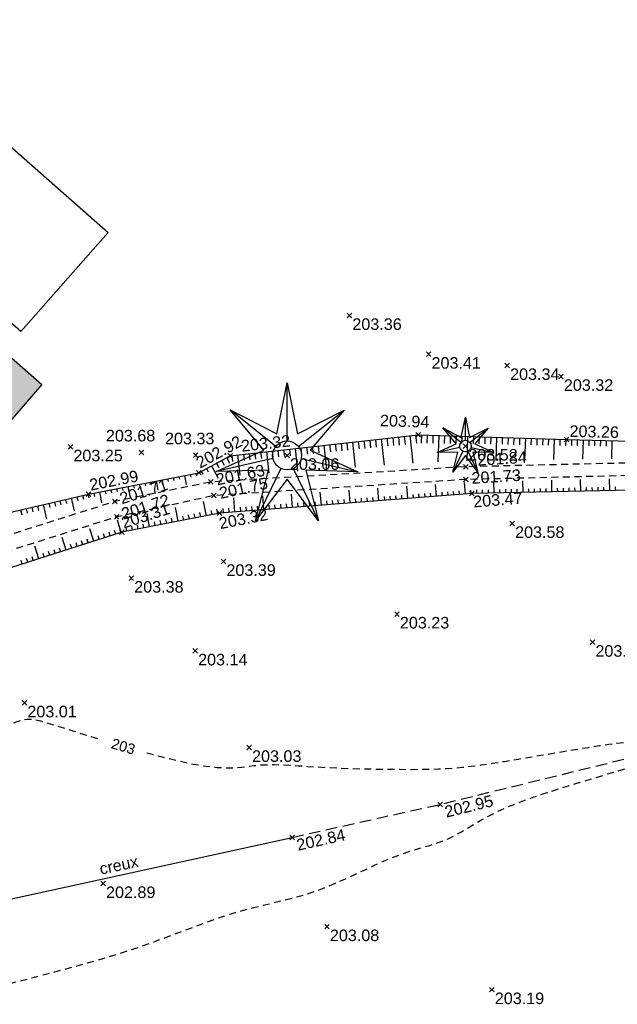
# Model space of a CAD drawing. Extents: x 1616800 to 1632437, y 2248456 to 2251974.
# Tile 261 of 399: x 1618121 to 1618172, y 2251471 to 2251556. Entities that reach past the tile are written whole.
import ezdxf
from ezdxf.enums import TextEntityAlignment as Align

# ---------------------------------------------------------------- set-up
doc = ezdxf.new("R2010")
doc.units = 0
doc.header["$LTSCALE"] = 2
doc.header["$PDMODE"] = 3
doc.header["$PDSIZE"] = 0.2
for name, pattern in [('CONTINU', [0]), ('DISCONTINUOUS', [0.75, 0.5, -0.25]), ('FOSSE', [0.5, 0.3, -0.2])]:
    doc.linetypes.add(name, pattern=pattern)
doc.layers.get('0').update_dxf_attribs({"linetype": 'CONTINUOUS'})
for name, color, linetype in [('03-PAP-EU TEXTE POUR 2000°', 1, 'CONTINUOUS'), ('X-PTS TOPO-TEXTE TOPOALT', 8, 'CONTINUOUS'), ('X-PTS TOPO-TOPOPOINT', 8, 'CONTINUOUS'), ('Y-FDP TOPO-CN_1_00', 8, 'FOSSE'), ('Y-FDP TOPO-CN_Cotation', 8, 'CONTINUOUS'), ('Y-FDP TOPO-CN_Cotation Cache des textes', 8, 'CONTINUOUS'), ('Y-FDP TOPO-TOP_AXE_FOSSE', 8, 'CONTINUOUS'), ('Y-FDP TOPO-TOP_BARBULE', 8, 'CONTINUOUS'), ('Y-FDP TOPO-TOP_TALUS', 8, 'CONTINUOUS'), ('Y-FDP TOPO-TOP_TALUS_PIED', 8, 'CONTINUOUS'), ('Y-FDP TOPO-TOP_TEXTE', 8, 'CONTINUOUS'), ('Y-FDP TOPO-TOP_VEGETATION_symb', 8, 'CONTINUOUS'), ('Y-RESEAU EXISTANT FDP-TOP_VANNE_RESEAU', 36, 'CONTINUOUS')]:
    doc.layers.add(name, color=color, linetype=linetype)
doc.styles.add('Arial 1.5', font='arial.ttf', dxfattribs={"width": 0.99, "height": 0.75})
doc.styles.get("Standard").update_dxf_attribs({"font": 'arial.ttf'})

# ---------------------------------------------------------------- blocks, each defined once
blk = doc.blocks.new('TCPOINT')
at = {"color": 0}
blk.add_point((0, 0), dxfattribs=at)
at = {"layer": 'X-PTS TOPO-TEXTE TOPOALT'}
blk.add_attdef('ALT', text='', height=0.75, dxfattribs=at).set_placement((0.25, -0.25), align=Align.TOP_LEFT)
blk = doc.blocks.new('TCPOINT_2')
at = {"color": 0}
blk.add_point((0, 0), dxfattribs=at)
at = {"layer": 'X-PTS TOPO-TEXTE TOPOALT'}
blk.add_attdef('ALT', (0.25, 0.25), '', height=0.75, dxfattribs=at)
blk = doc.blocks.new('resineux compose')
at = {"layer": 'Y-FDP TOPO-TOP_VEGETATION_symb'}
for points in [[(-1.966, 1.574), (-0.356, 0.744), (0.005, 2.519)], [(0.001, 0.5), (0.005, 2.519)], [(0.005, 2.519), (0.359, 0.742), (1.972, 1.566)], [(-2.456, -0.556), (-0.804, 0.185), (-1.966, 1.574)], [(-0.39, 0.313), (-1.966, 1.574)], [(0.392, 0.311), (1.972, 1.566)], [(1.972, 1.566), (0.804, 0.182), (2.454, -0.565)], [(-0.488, -0.11), (-2.456, -0.556)], [(0.487, -0.112), (2.454, -0.565)], [(-1.097, -2.267), (-0.646, -0.513), (-2.456, -0.556)], [(-0.218, -0.45), (-1.097, -2.267)], [(0.216, -0.451), (1.088, -2.271)], [(2.454, -0.565), (0.644, -0.515), (1.088, -2.271)], [(1.088, -2.271), (-0.002, -0.825), (-1.097, -2.267)]]:
    blk.add_lwpolyline(points, dxfattribs=at)
at = {"layer": 'Y-FDP TOPO-TOP_VEGETATION_symb', "ltscale": 2}
blk.add_circle((0, 0), 0.5, dxfattribs=at)
blk = doc.blocks.new('TCPOINT_C')
at = {"color": 0}
blk.add_point((0, 0), dxfattribs=at)
at = {"layer": 'X-PTS TOPO-TEXTE TOPOALT'}
blk.add_attdef('ALT', text='', height=0.75, dxfattribs=at).set_placement((0.5, 0.09), align=Align.MIDDLE_LEFT)
blk = doc.blocks.new('zt_cache')
blk.add_wipeout([(0, 0), (1, 0), (1, 1), (0, 1)])

msp = doc.modelspace()

# ---------------------------------------------------------------- linework, layer by layer
at = {"layer": 'Y-FDP TOPO-CN_1_00', "linetype": 'FOSSE', "flags": 128}
msp.add_lwpolyline([(1618100.3347, 2251473.6478), (1618102.8458, 2251473.3404), (1618104.8273, 2251473.0873), (1618106.3532, 2251472.8809), (1618107.4978, 2251472.7131), (1618108.335, 2251472.5762), (1618108.9391, 2251472.4623), (1618109.384, 2251472.3637), (1618109.7439, 2251472.2723), (1618110.0805, 2251472.1818), (1618110.4066, 2251472.0906), (1618110.7226, 2251471.9986), (1618111.0288, 2251471.9055), (1618111.3256, 2251471.8112), (1618111.6135, 2251471.7155), (1618111.8928, 2251471.6182), (1618112.164, 2251471.5192), (1618112.4275, 2251471.4189), (1618112.6844, 2251471.3206), (1618112.9356, 2251471.2284), (1618113.1824, 2251471.1464), (1618113.4257, 2251471.0784), (1618113.6667, 2251471.0287), (1618113.9065, 2251471.0011), (1618114.1461, 2251470.9997), (1618114.3905, 2251471.0279), (1618114.6603, 2251471.0874), (1618114.98, 2251471.1788), (1618115.3742, 2251471.3032), (1618115.8672, 2251471.4614), (1618116.4835, 2251471.6543), (1618117.2477, 2251471.8829), (1618118.1842, 2251472.148), (1618119.3075, 2251472.4498), (1618120.5911, 2251472.7851), (1618121.999, 2251473.1501), (1618123.4946, 2251473.5408), (1618125.0416, 2251473.9535), (1618126.6037, 2251474.3841), (1618128.1446, 2251474.8289), (1618129.6279, 2251475.2838), (1618131.0249, 2251475.7447), (1618132.3369, 2251476.2055), (1618133.5731, 2251476.6599), (1618134.7425, 2251477.1014), (1618135.8541, 2251477.5237), (1618136.9169, 2251477.9204), (1618137.9401, 2251478.2851), (1618138.9326, 2251478.6114), (1618139.9024, 2251478.8958), (1618140.8531, 2251479.1469), (1618141.7871, 2251479.3758), (1618142.7069, 2251479.5939), (1618143.6149, 2251479.8125), (1618144.5136, 2251480.0429), (1618145.4055, 2251480.2965), (1618146.2931, 2251480.5846), (1618147.1776, 2251480.9147), (1618148.0559, 2251481.2785), (1618148.9237, 2251481.6642), (1618149.7766, 2251482.0597), (1618150.6104, 2251482.453), (1618151.4207, 2251482.8322), (1618152.2033, 2251483.1852), (1618152.9537, 2251483.5001), (1618153.6689, 2251483.7687), (1618154.3502, 2251483.9981), (1618155.0001, 2251484.1992), (1618155.6211, 2251484.3829), (1618156.2157, 2251484.5603), (1618156.7865, 2251484.7422), (1618157.336, 2251484.9395), (1618157.8667, 2251485.1633), (1618158.3836, 2251485.4218), (1618158.9019, 2251485.7134), (1618159.4393, 2251486.0338), (1618160.0137, 2251486.3787), (1618160.6426, 2251486.7438), (1618161.3438, 2251487.1249), (1618162.1351, 2251487.5176), (1618163.0341, 2251487.9178), (1618164.0521, 2251488.3216), (1618165.1744, 2251488.7274), (1618166.3798, 2251489.1341), (1618167.6472, 2251489.5405), (1618168.9553, 2251489.9455), (1618170.283, 2251490.3479), (1618171.609, 2251490.7466), (1618172.9123, 2251491.1405), (1618174.1706, 2251491.5275), (1618175.3578, 2251491.9021), (1618176.4469, 2251492.2582), (1618177.4109, 2251492.5894), (1618178.2226, 2251492.8893), (1618178.8549, 2251493.1517), (1618179.281, 2251493.3702), (1618179.4735, 2251493.5385), (1618179.4175, 2251493.6528), (1618179.1454, 2251493.7193), (1618178.7016, 2251493.7464), (1618178.1304, 2251493.7428), (1618177.4764, 2251493.717), (1618176.7838, 2251493.6777), (1618176.097, 2251493.6334), (1618175.4605, 2251493.5927), (1618174.9057, 2251493.5617), (1618174.4126, 2251493.5368), (1618173.948, 2251493.5118), (1618173.4789, 2251493.4805), (1618172.9724, 2251493.4368), (1618172.3952, 2251493.3745), (1618171.7145, 2251493.2876), (1618170.8972, 2251493.1698), (1618169.9222, 2251493.0175), (1618168.8161, 2251492.8367), (1618167.6177, 2251492.6361), (1618166.3657, 2251492.4242), (1618165.0986, 2251492.2095), (1618163.8552, 2251492.0007), (1618162.6741, 2251491.8064), (1618161.5941, 2251491.635), (1618160.6423, 2251491.4932), (1618159.801, 2251491.3797), (1618159.0411, 2251491.2914), (1618158.3333, 2251491.2251), (1618157.6485, 2251491.1776), (1618156.9575, 2251491.1456), (1618156.2312, 2251491.1261), (1618155.4403, 2251491.1158), (1618154.5639, 2251491.112), (1618153.6135, 2251491.1145), (1618152.6086, 2251491.1233), (1618151.5689, 2251491.1388), (1618150.5141, 2251491.161), (1618149.4636, 2251491.1901), (1618148.4372, 2251491.2265), (1618147.4545, 2251491.2701), (1618146.5313, 2251491.3204), (1618145.6679, 2251491.3736), (1618144.8611, 2251491.425), (1618144.1074, 2251491.4698), (1618143.4034, 2251491.5034), (1618142.7458, 2251491.5211), (1618142.1311, 2251491.5182), (1618141.556, 2251491.4901), (1618141.0126, 2251491.4355), (1618140.4758, 2251491.3671), (1618139.9157, 2251491.3012), (1618139.3029, 2251491.2539), (1618138.6075, 2251491.2415), (1618137.7999, 2251491.2801), (1618136.8505, 2251491.3859), (1618135.7295, 2251491.5752), (1618134.4214, 2251491.8577), (1618132.9673, 2251492.2181), (1618131.422, 2251492.6346), (1618129.8408, 2251493.0854), (1618128.2786, 2251493.5488), (1618126.7907, 2251494.0031), (1618125.4319, 2251494.4263), (1618124.2575, 2251494.7969), (1618123.3046, 2251495.0954), (1618122.5392, 2251495.3114), (1618121.9096, 2251495.4371), (1618121.3639, 2251495.4645), (1618120.8501, 2251495.3856), (1618120.3166, 2251495.1926), (1618119.7115, 2251494.8774), (1618118.9829, 2251494.4322), (1618118.0943, 2251493.8524), (1618117.0696, 2251493.1472), (1618115.9484, 2251492.3294), (1618114.7699, 2251491.4115), (1618113.5735, 2251490.4063), (1618112.3985, 2251489.3263), (1618111.2843, 2251488.1844), (1618110.2702, 2251486.993), (1618109.3787, 2251485.7653), (1618108.5655, 2251484.515), (1618107.7693, 2251483.2566), (1618106.929, 2251482.0042), (1618105.9831, 2251480.7721), (1618104.8707, 2251479.5745), (1618103.5304, 2251478.4257), (1618101.901, 2251477.3399)], dxfattribs=at)
at = {"layer": 'Y-FDP TOPO-TOP_AXE_FOSSE', "linetype": 'FOSSE', "elevation": 201.34, "flags": 128}
for points in [[(1618355.2226, 2251509.778), (1618350.5176, 2251512.426), (1618338.2676, 2251511.522), (1618326.6046, 2251512.662), (1618311.1626, 2251512.362), (1618295.3906, 2251513.163), (1618277.4086, 2251514.194), (1618261.5316, 2251515.05), (1618244.4116, 2251515.657), (1618231.3136, 2251517.128), (1618212.6086, 2251517.505), (1618193.5646, 2251517.545), (1618178.2696, 2251517.781), (1618159.3286, 2251517.343), (1618137.2536, 2251516.031), (1618128.9686, 2251514.335), (1618112.8236, 2251509.235), (1618098.5046, 2251503.697), (1618085.0266, 2251498.014)], [(1618354.8056, 2251508.803), (1618349.8726, 2251510.579), (1618338.0986, 2251510.157), (1618325.6466, 2251510.931), (1618311.1146, 2251511.164), (1618295.0476, 2251511.946), (1618277.4166, 2251513.214), (1618261.4786, 2251513.895), (1618244.5606, 2251514.386), (1618231.6336, 2251515.978), (1618212.6496, 2251515.981), (1618193.5496, 2251516.442), (1618178.1656, 2251516.697), (1618159.3356, 2251516.241), (1618137.5336, 2251514.851), (1618129.1146, 2251513.005), (1618113.3476, 2251508.019), (1618098.9206, 2251502.138), (1618085.8126, 2251496.752)]]:
    msp.add_lwpolyline(points, dxfattribs=at)
at = {"layer": 'Y-FDP TOPO-TOP_BARBULE'}
for p, q in [((1618151.5133, 2251519.7087), (1618151.5886, 2251519.0339)), ((1618152.0103, 2251519.7641), (1618152.2634, 2251517.4943)), ((1618152.5072, 2251519.8195), (1618152.5838, 2251519.1324)), ((1618153.0041, 2251519.8749), (1618153.0814, 2251519.1816)), ((1618153.501, 2251519.9303), (1618153.579, 2251519.2309)), ((1618153.9979, 2251519.9858), (1618154.0766, 2251519.2801)), ((1618154.4949, 2251520.0412), (1618154.7595, 2251517.6685)), ((1618154.9918, 2251520.0966), (1618155.0719, 2251519.3786)), ((1618155.4903, 2251520.1118), (1618155.4665, 2251519.3911)), ((1618155.99, 2251520.0953), (1618155.9666, 2251519.3857)), ((1618156.4897, 2251520.0788), (1618156.4667, 2251519.3804)), ((1618156.9895, 2251520.0624), (1618156.9139, 2251517.7712)), ((1618157.4892, 2251520.0459), (1618157.4669, 2251519.3696)), ((1618157.9889, 2251520.0294), (1618157.967, 2251519.3643)), ((1618158.4886, 2251520.0129), (1618158.4671, 2251519.3589)), ((1618158.9884, 2251519.9965), (1618158.9672, 2251519.3535)), ((1618159.4881, 2251519.98), (1618159.4186, 2251517.8717)), ((1618159.9878, 2251519.9635), (1618159.9672, 2251519.3378)), ((1618160.4876, 2251519.947), (1618160.4672, 2251519.328)), ((1618160.9873, 2251519.9306), (1618160.9671, 2251519.3183)), ((1618161.487, 2251519.9141), (1618161.4671, 2251519.3085)), ((1618161.9867, 2251519.8976), (1618161.9209, 2251517.9016)), ((1618162.4865, 2251519.8811), (1618162.467, 2251519.2891)), ((1618162.9862, 2251519.8647), (1618162.9669, 2251519.2793)), ((1618163.4859, 2251519.8482), (1618163.4669, 2251519.2696)), ((1618163.9857, 2251519.8317), (1618163.9668, 2251519.2598)), ((1618164.4854, 2251519.8152), (1618164.4233, 2251517.9314)), ((1618164.9851, 2251519.7988), (1618164.9667, 2251519.2403)), ((1618165.4848, 2251519.7823), (1618165.4667, 2251519.2306)), ((1618165.9846, 2251519.7658), (1618165.9666, 2251519.2209)), ((1618166.4843, 2251519.7493), (1618166.4666, 2251519.2111)), ((1618166.984, 2251519.7329), (1618166.9256, 2251517.9612)), ((1618167.4838, 2251519.7164), (1618167.4665, 2251519.1916)), ((1618167.9835, 2251519.6999), (1618167.9664, 2251519.1819)), ((1618144.0596, 2251518.8774), (1618144.1245, 2251518.2952)), ((1618144.5565, 2251518.9328), (1618144.7752, 2251516.9716)), ((1618145.0534, 2251518.9882), (1618145.1197, 2251518.3937)), ((1618145.5503, 2251519.0436), (1618145.6173, 2251518.4429)), ((1618146.0472, 2251519.099), (1618146.1149, 2251518.4922)), ((1618146.5442, 2251519.1545), (1618146.6125, 2251518.5414)), ((1618147.0411, 2251519.2099), (1618147.2713, 2251517.1458)), ((1618147.538, 2251519.2653), (1618147.6077, 2251518.6399)), ((1618148.0349, 2251519.3207), (1618148.1054, 2251518.6892)), ((1618148.5318, 2251519.3761), (1618148.603, 2251518.7384)), ((1618149.0288, 2251519.4316), (1618149.1006, 2251518.7877)), ((1618149.5257, 2251519.487), (1618149.7673, 2251517.3201)), ((1618150.0226, 2251519.5424), (1618150.0958, 2251518.8862)), ((1618150.5195, 2251519.5978), (1618150.5934, 2251518.9354)), ((1618151.0164, 2251519.6532), (1618151.091, 2251518.9846)), ((1618168.4833, 2251519.6868), (1618168.4704, 2251519.1748)), ((1618168.9832, 2251519.6742), (1618168.9704, 2251519.168)), ((1618169.483, 2251519.6616), (1618169.4408, 2251517.9936)), ((1618169.9828, 2251519.6489), (1618169.9703, 2251519.1544)), ((1618170.4827, 2251519.6363), (1618170.4703, 2251519.1475)), ((1618170.9825, 2251519.6237), (1618170.9703, 2251519.1407)), ((1618171.4824, 2251519.611), (1618171.4703, 2251519.1339)), ((1618171.9822, 2251519.5984), (1618171.9425, 2251518.0272)), ((1618138.6325, 2251518.1439), (1618138.8902, 2251517.6718)), ((1618139.0904, 2251518.3232), (1618139.1484, 2251517.8027)), ((1618139.5873, 2251518.3786), (1618139.7831, 2251516.6231)), ((1618140.0842, 2251518.434), (1618140.1436, 2251517.9012)), ((1618140.5811, 2251518.4894), (1618140.6412, 2251517.9504)), ((1618141.078, 2251518.5448), (1618141.1388, 2251517.9997)), ((1618141.575, 2251518.6003), (1618141.6365, 2251518.0489)), ((1618142.0719, 2251518.6557), (1618142.2791, 2251516.7974)), ((1618142.5688, 2251518.7111), (1618142.6317, 2251518.1474)), ((1618143.0657, 2251518.7665), (1618143.1293, 2251518.1967)), ((1618143.5626, 2251518.8219), (1618143.6269, 2251518.2459)), ((1618136.877, 2251517.1857), (1618137.0263, 2251516.912)), ((1618137.3159, 2251517.4252), (1618137.904, 2251516.3478)), ((1618137.7547, 2251517.6648), (1618137.9583, 2251517.2919)), ((1618138.1936, 2251517.9043), (1618138.4242, 2251517.4819)), ((1618133.517, 2251516.3084), (1618133.5636, 2251516.0678)), ((1618134.0079, 2251516.4035), (1618134.0543, 2251516.1641)), ((1618134.4988, 2251516.4986), (1618134.5449, 2251516.2605)), ((1618134.9896, 2251516.5937), (1618135.1426, 2251515.8041)), ((1618135.4805, 2251516.6889), (1618135.5262, 2251516.4532)), ((1618135.9714, 2251516.784), (1618136.0168, 2251516.5496)), ((1618136.4381, 2251516.9461), (1618136.5656, 2251516.7125)), ((1618171.7873, 2251515.2887), (1618171.7662, 2251516.2913)), ((1618129.0992, 2251515.4523), (1618129.148, 2251515.2005)), ((1618129.5901, 2251515.5474), (1618129.6386, 2251515.2969)), ((1618130.0809, 2251515.6425), (1618130.242, 2251514.8116)), ((1618130.5718, 2251515.7376), (1618130.6199, 2251515.4896)), ((1618131.0627, 2251515.8327), (1618131.1105, 2251515.586)), ((1618131.5536, 2251515.9279), (1618131.6011, 2251515.6823)), ((1618132.0444, 2251516.023), (1618132.0918, 2251515.7787)), ((1618132.5353, 2251516.1181), (1618132.6923, 2251515.3079)), ((1618133.0262, 2251516.2132), (1618133.073, 2251515.9714)), ((1618151.8146, 2251514.4074), (1618151.7302, 2251515.4853)), ((1618154.307, 2251514.6027), (1618154.2248, 2251515.6516)), ((1618156.7993, 2251514.7979), (1618156.7194, 2251515.8179)), ((1618159.2917, 2251514.9931), (1618159.214, 2251515.9842)), ((1618161.7895, 2251515.0779), (1618161.7689, 2251516.0554)), ((1618164.289, 2251515.1306), (1618164.2682, 2251516.1144)), ((1618164.7889, 2251515.1411), (1618164.7826, 2251515.4366)), ((1618165.2888, 2251515.1516), (1618165.2825, 2251515.4475)), ((1618165.7886, 2251515.1622), (1618165.7824, 2251515.4585)), ((1618166.2885, 2251515.1727), (1618166.2823, 2251515.4694)), ((1618166.7884, 2251515.1833), (1618166.7676, 2251516.1733)), ((1618167.2883, 2251515.1938), (1618167.282, 2251515.4912)), ((1618167.7882, 2251515.2043), (1618167.7819, 2251515.5021)), ((1618168.2881, 2251515.2149), (1618168.2818, 2251515.513)), ((1618168.788, 2251515.2254), (1618168.7817, 2251515.5239)), ((1618169.2879, 2251515.236), (1618169.2669, 2251516.2323)), ((1618169.7878, 2251515.2465), (1618169.7814, 2251515.5458)), ((1618170.2876, 2251515.257), (1618170.2813, 2251515.5567)), ((1618170.7875, 2251515.2676), (1618170.7812, 2251515.5676)), ((1618171.2874, 2251515.2781), (1618171.2811, 2251515.5785)), ((1618172.2872, 2251515.2992), (1618172.2809, 2251515.6004)), ((1618125.1844, 2251514.6344), (1618125.4445, 2251513.5208)), ((1618125.6713, 2251514.7481), (1618125.7473, 2251514.423)), ((1618126.1582, 2251514.8618), (1618126.2321, 2251514.5457)), ((1618126.6451, 2251514.9756), (1618126.7169, 2251514.6684)), ((1618127.1357, 2251515.0718), (1618127.1934, 2251514.7742)), ((1618127.6266, 2251515.1669), (1618127.8101, 2251514.2202)), ((1618128.1175, 2251515.262), (1618128.1699, 2251514.9916)), ((1618128.6083, 2251515.3571), (1618128.6581, 2251515.1002)), ((1618139.3528, 2251513.4313), (1618139.257, 2251514.6537)), ((1618141.8451, 2251513.6265), (1618141.7516, 2251514.8201)), ((1618144.3375, 2251513.8217), (1618144.2463, 2251514.9864)), ((1618146.8299, 2251514.017), (1618146.7409, 2251515.1527)), ((1618149.3222, 2251514.2122), (1618149.2355, 2251515.319)), ((1618149.8207, 2251514.2513), (1618149.7948, 2251514.5816)), ((1618150.3192, 2251514.2903), (1618150.2934, 2251514.6189)), ((1618150.8176, 2251514.3293), (1618150.792, 2251514.6562)), ((1618151.3161, 2251514.3684), (1618151.2906, 2251514.6935)), ((1618152.3131, 2251514.4465), (1618152.2879, 2251514.7681)), ((1618152.8115, 2251514.4855), (1618152.7865, 2251514.8054)), ((1618153.31, 2251514.5246), (1618153.2851, 2251514.8427)), ((1618153.8085, 2251514.5636), (1618153.7837, 2251514.88)), ((1618154.8054, 2251514.6417), (1618154.7809, 2251514.9547)), ((1618155.3039, 2251514.6808), (1618155.2795, 2251514.992)), ((1618155.8024, 2251514.7198), (1618155.7781, 2251515.0293)), ((1618156.3008, 2251514.7589), (1618156.2767, 2251515.0666)), ((1618157.2978, 2251514.837), (1618157.274, 2251515.1412)), ((1618157.7963, 2251514.876), (1618157.7726, 2251515.1785)), ((1618158.2947, 2251514.915), (1618158.2712, 2251515.2158)), ((1618158.7932, 2251514.9541), (1618158.7698, 2251515.2532)), ((1618159.7902, 2251515.0322), (1618159.7673, 2251515.3244)), ((1618160.2899, 2251515.0462), (1618160.2837, 2251515.3384)), ((1618160.7898, 2251515.0568), (1618160.7836, 2251515.3493)), ((1618161.2896, 2251515.0673), (1618161.2835, 2251515.3602)), ((1618162.2894, 2251515.0884), (1618162.2832, 2251515.382)), ((1618162.7893, 2251515.0989), (1618162.7831, 2251515.393)), ((1618163.2892, 2251515.1095), (1618163.283, 2251515.4039)), ((1618163.7891, 2251515.12), (1618163.7829, 2251515.4148)), ((1618121.7762, 2251513.8383), (1618121.8688, 2251513.4415)), ((1618122.2631, 2251513.952), (1618122.3536, 2251513.5642)), ((1618122.7499, 2251514.0657), (1618123.0449, 2251512.8028)), ((1618123.2368, 2251514.1795), (1618123.3232, 2251513.8095)), ((1618123.7237, 2251514.2932), (1618123.808, 2251513.9322)), ((1618124.2106, 2251514.4069), (1618124.2928, 2251514.0549)), ((1618124.6975, 2251514.5207), (1618124.7777, 2251514.1776)), ((1618134.4247, 2251512.6249), (1618134.1934, 2251513.8097)), ((1618136.8784, 2251513.1039), (1618136.6383, 2251514.334)), ((1618138.8543, 2251513.3922), (1618138.8254, 2251513.7607)), ((1618139.8512, 2251513.4703), (1618139.8226, 2251513.8353)), ((1618140.3497, 2251513.5094), (1618140.3213, 2251513.8726)), ((1618140.8482, 2251513.5484), (1618140.8199, 2251513.9099)), ((1618141.3467, 2251513.5875), (1618141.3185, 2251513.9473)), ((1618142.3436, 2251513.6656), (1618142.3157, 2251514.0219)), ((1618142.8421, 2251513.7046), (1618142.8143, 2251514.0592)), ((1618143.3405, 2251513.7436), (1618143.3129, 2251514.0965)), ((1618143.839, 2251513.7827), (1618143.8115, 2251514.1338)), ((1618144.836, 2251513.8608), (1618144.8087, 2251514.2084)), ((1618145.3344, 2251513.8998), (1618145.3073, 2251514.2458)), ((1618145.8329, 2251513.9389), (1618145.806, 2251514.2831)), ((1618146.3314, 2251513.9779), (1618146.3046, 2251514.3204)), ((1618147.3283, 2251514.056), (1618147.3018, 2251514.395)), ((1618147.8268, 2251514.0951), (1618147.8004, 2251514.4323)), ((1618148.3253, 2251514.1341), (1618148.299, 2251514.4696)), ((1618148.8237, 2251514.1732), (1618148.7976, 2251514.5069)), ((1618120.8024, 2251513.6108), (1618120.8992, 2251513.1961)), ((1618121.2893, 2251513.7245), (1618121.384, 2251513.3188)), ((1618131.971, 2251512.146), (1618131.7486, 2251513.2855)), ((1618133.934, 2251512.5291), (1618133.8651, 2251512.8818)), ((1618134.9155, 2251512.7207), (1618134.8455, 2251513.0789)), ((1618135.4062, 2251512.8165), (1618135.3358, 2251513.1774)), ((1618135.8969, 2251512.9123), (1618135.826, 2251513.2759)), ((1618136.3877, 2251513.0081), (1618136.3162, 2251513.3744)), ((1618137.3692, 2251513.1996), (1618137.2966, 2251513.5714)), ((1618137.8599, 2251513.2954), (1618137.787, 2251513.6691)), ((1618138.3558, 2251513.3532), (1618138.3268, 2251513.7234)), ((1618129.5189, 2251511.6611), (1618129.1768, 2251512.7303)), ((1618130.0081, 2251511.7628), (1618129.9435, 2251512.0938)), ((1618130.4988, 2251511.8586), (1618130.4337, 2251512.1923)), ((1618130.9896, 2251511.9544), (1618130.9239, 2251512.2908)), ((1618131.4803, 2251512.0502), (1618131.4141, 2251512.3893)), ((1618132.4618, 2251512.2417), (1618132.3945, 2251512.5863)), ((1618132.9525, 2251512.3375), (1618132.8847, 2251512.6848)), ((1618133.4432, 2251512.4333), (1618133.3749, 2251512.7833)), ((1618124.7566, 2251510.1377), (1618124.4105, 2251511.2196)), ((1618127.1377, 2251510.8994), (1618126.7937, 2251511.975)), ((1618127.6139, 2251511.0517), (1618127.5108, 2251511.374)), ((1618128.0902, 2251511.2041), (1618127.9872, 2251511.526)), ((1618128.5664, 2251511.3564), (1618128.4635, 2251511.6779)), ((1618129.0426, 2251511.5087), (1618128.9399, 2251511.8299)), ((1618122.3754, 2251509.376), (1618122.0273, 2251510.4642)), ((1618125.2328, 2251510.29), (1618125.1291, 2251510.6142)), ((1618125.709, 2251510.4424), (1618125.6055, 2251510.7662)), ((1618126.1853, 2251510.5947), (1618126.0818, 2251510.9181)), ((1618126.6615, 2251510.747), (1618126.5582, 2251511.0701)), ((1618121.8992, 2251509.2236), (1618121.7947, 2251509.5505)), ((1618122.8517, 2251509.5283), (1618122.7474, 2251509.8544)), ((1618123.3279, 2251509.6807), (1618123.2237, 2251510.0064)), ((1618123.8041, 2251509.833), (1618123.7001, 2251510.1583)), ((1618124.2804, 2251509.9853), (1618124.1764, 2251510.3103)), ((1618120.9468, 2251508.919), (1618120.842, 2251509.2466)), ((1618121.423, 2251509.0713), (1618121.3183, 2251509.3985))]:
    msp.add_line(p, q, dxfattribs=at)
at = {"layer": 'Y-FDP TOPO-TOP_TALUS', "linetype": 'CONTINU', "elevation": 201.34, "flags": 128}
msp.add_lwpolyline([(1618081.0706, 2251497.688), (1618091.4756, 2251503.424), (1618104.2196, 2251507.444), (1618115.4646, 2251512.364), (1618126.6726, 2251514.982), (1618136.2346, 2251516.835), (1618138.9276, 2251518.305), (1618155.2106, 2251520.121), (1618168.0416, 2251519.698), (1618183.6686, 2251519.303), (1618198.6936, 2251518.911), (1618215.3066, 2251519.044), (1618230.3686, 2251518.608), (1618247.3316, 2251518.002), (1618262.9736, 2251516.903), (1618279.4486, 2251516.266), (1618296.3476, 2251515.209), (1618313.8416, 2251514.468), (1618330.0146, 2251513.73), (1618346.2456, 2251513.67, -0.0429542), (1618351.9066, 2251513.161), (1618356.1446, 2251511.067), (1618356.1536, 2251510.067)], format="xyb", dxfattribs=at)
msp.add_lwpolyline([(1618353.8996, 2251507.385), (1618349.5086, 2251508.38), (1618337.9746, 2251508.579), (1618326.6246, 2251509.943), (1618311.4346, 2251509.894), (1618294.6756, 2251510.453), (1618277.2516, 2251512.211), (1618261.1336, 2251512.877), (1618244.1146, 2251513.357), (1618231.5876, 2251514.661), (1618212.4326, 2251514.939), (1618193.6916, 2251515.263), (1618177.9216, 2251515.418), (1618159.8516, 2251515.037), (1618138.0216, 2251513.327), (1618129.5686, 2251511.677), (1618114.0446, 2251506.711), (1618099.2836, 2251500.376), (1618086.7746, 2251494.915)], dxfattribs=at)
at = {"layer": 'Y-FDP TOPO-TOP_TALUS_PIED', "linetype": 'DISCONTINUOUS', "elevation": 201.34, "flags": 128}
msp.add_lwpolyline([(1618144.2986, 2251485.252), (1618157.1056, 2251488.108), (1618173.1316, 2251492.05), (1618188.3326, 2251495.535), (1618206.7926, 2251499.468), (1618224.6036, 2251501.006)], dxfattribs=at)
at = {"layer": 'Y-FDP TOPO-TOP_TALUS_PIED', "elevation": 201.34, "flags": 128}
msp.add_lwpolyline([(1618116.0266, 2251479.064), (1618144.2986, 2251485.252)], dxfattribs=at)
at = {"layer": 'Y-RESEAU EXISTANT FDP-TOP_VANNE_RESEAU', "flags": 128}
msp.add_lwpolyline([(1618107.4554, 2251556.0632), (1618128.3847, 2251537.645), (1618120.8344, 2251529.0652), (1618099.905, 2251547.4835)], close=True, dxfattribs=at)

# ---------------------------------------------------------------- block references
at = {"layer": 'X-PTS TOPO-TOPOPOINT'}
ref = msp.add_blockref('TCPOINT', (1618149.2646, 2251530.446, 203.36), dxfattribs=at)
ref.add_attrib('ALT', '203.36', dxfattribs={"layer": 'X-PTS TOPO-TEXTE TOPOALT', "height": 1}).set_placement((1618149.5146, 2251530.196, 203.36), align=Align.TOP_LEFT)
ref = msp.add_blockref('TCPOINT', (1618156.1166, 2251527.091, 203.41), dxfattribs=at)
ref.add_attrib('ALT', '203.41', dxfattribs={"layer": 'X-PTS TOPO-TEXTE TOPOALT', "height": 1, "rotation": 360}).set_placement((1618156.3666, 2251526.841, 203.41), align=Align.TOP_LEFT)
ref = msp.add_blockref('TCPOINT', (1618162.9156, 2251526.114, 203.34), dxfattribs=at)
ref.add_attrib('ALT', '203.34', dxfattribs={"layer": 'X-PTS TOPO-TEXTE TOPOALT', "height": 1, "rotation": 0}).set_placement((1618163.1656, 2251525.864, 203.34), align=Align.TOP_LEFT)
ref = msp.add_blockref('TCPOINT', (1618167.5706, 2251525.17, 203.32), dxfattribs=at)
ref.add_attrib('ALT', '203.32', dxfattribs={"layer": 'X-PTS TOPO-TEXTE TOPOALT', "height": 1, "rotation": 360}).set_placement((1618167.8206, 2251524.92, 203.32), align=Align.TOP_LEFT)
ref = msp.add_blockref('TCPOINT_2', (1618155.2106, 2251520.121, 203.94), dxfattribs=dict(at, rotation=358.1118118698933))
ref.add_attrib('ALT', '203.94', (1618151.8919, 2251520.863, 203.94), dxfattribs={"layer": 'X-PTS TOPO-TEXTE TOPOALT', "height": 1, "rotation": 358.111812})
ref = msp.add_blockref('TCPOINT', (1618131.2746, 2251518.578, 203.68), dxfattribs=at)
ref.add_attrib('ALT', '203.68', dxfattribs={"layer": 'X-PTS TOPO-TEXTE TOPOALT', "height": 1, "rotation": 0}).set_placement((1618128.1842, 2251520.5413, 203.68), align=Align.TOP_LEFT)
ref = msp.add_blockref('TCPOINT_2', (1618168.0416, 2251519.698, 203.26), dxfattribs=dict(at, rotation=358.5520566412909))
ref.add_attrib('ALT', '203.26', (1618168.2978, 2251519.9416, 203.26), dxfattribs={"layer": 'X-PTS TOPO-TEXTE TOPOALT', "height": 1, "rotation": 358.552056})
ref = msp.add_blockref('TCPOINT', (1618135.9526, 2251518.359, 203.33), dxfattribs=at)
ref.add_attrib('ALT', '203.33', dxfattribs={"layer": 'X-PTS TOPO-TEXTE TOPOALT', "height": 1, "rotation": 0.000001}).set_placement((1618133.299, 2251520.2941, 203.33), align=Align.TOP_LEFT)
ref = msp.add_blockref('TCPOINT_2', (1618136.2346, 2251516.835, 202.92), dxfattribs=dict(at, rotation=28.62834471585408))
ref.add_attrib('ALT', '202.92', (1618136.3343, 2251517.1742, 202.92), dxfattribs={"layer": 'X-PTS TOPO-TEXTE TOPOALT', "height": 1, "rotation": 28.628345})
ref = msp.add_blockref('TCPOINT_2', (1618138.9276, 2251518.305, 203.32), dxfattribs=dict(at, rotation=6.363749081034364))
ref.add_attrib('ALT', '203.32', (1618139.9435, 2251518.6449, 203.32), dxfattribs={"layer": 'X-PTS TOPO-TEXTE TOPOALT', "height": 1, "rotation": 6.363749})
ref = msp.add_blockref('TCPOINT', (1618125.1216, 2251519.071, 203.25), dxfattribs=at)
ref.add_attrib('ALT', '203.25', dxfattribs={"layer": 'X-PTS TOPO-TEXTE TOPOALT', "height": 1, "rotation": 0}).set_placement((1618125.3716, 2251518.821, 203.25), align=Align.TOP_LEFT)
ref = msp.add_blockref('TCPOINT', (1618159.2996, 2251519.136, 203.52), dxfattribs=at)
ref.add_attrib('ALT', '203.52', dxfattribs={"layer": 'X-PTS TOPO-TEXTE TOPOALT', "height": 1}).set_placement((1618159.5496, 2251518.886, 203.52), align=Align.TOP_LEFT)
ref = msp.add_blockref('TCPOINT', (1618143.8646, 2251518.33, 203.06), dxfattribs=at)
ref.add_attrib('ALT', '203.06', dxfattribs={"layer": 'X-PTS TOPO-TEXTE TOPOALT', "height": 1, "rotation": 0}).set_placement((1618144.1146, 2251518.08, 203.06), align=Align.TOP_LEFT)
ref = msp.add_blockref('TCPOINT_C', (1618159.3286, 2251517.343, 201.84), dxfattribs=dict(at, rotation=3.401302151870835))
ref.add_attrib('ALT', '201.84', dxfattribs={"layer": 'X-PTS TOPO-TEXTE TOPOALT', "height": 1, "rotation": 3.401302}).set_placement((1618160.3365, 2251517.9383, 201.84), align=Align.MIDDLE_LEFT)
ref = msp.add_blockref('TCPOINT_C', (1618137.2536, 2251516.031, 201.63), dxfattribs=dict(at, rotation=11.56903149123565))
ref.add_attrib('ALT', '201.63', dxfattribs={"layer": 'X-PTS TOPO-TEXTE TOPOALT', "height": 1, "rotation": 11.569031}).set_placement((1618137.7254, 2251516.2194, 201.63), align=Align.MIDDLE_LEFT)
ref = msp.add_blockref('TCPOINT_2', (1618126.6726, 2251514.982, 202.99), dxfattribs=dict(at, rotation=10.96729028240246))
ref.add_attrib('ALT', '202.99', (1618126.8705, 2251515.275, 202.99), dxfattribs={"layer": 'X-PTS TOPO-TEXTE TOPOALT', "height": 1, "rotation": 10.96729})
ref = msp.add_blockref('TCPOINT_C', (1618137.5336, 2251514.851, 201.75), dxfattribs=dict(at, rotation=12.36729607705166))
ref.add_attrib('ALT', '201.75', dxfattribs={"layer": 'X-PTS TOPO-TEXTE TOPOALT', "height": 1, "rotation": 12.367296}).set_placement((1618138.0027, 2251515.046, 201.75), align=Align.MIDDLE_LEFT)
ref = msp.add_blockref('TCPOINT_C', (1618159.3356, 2251516.241, 201.73), dxfattribs=dict(at, rotation=3.647990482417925))
ref.add_attrib('ALT', '201.73', dxfattribs={"layer": 'X-PTS TOPO-TEXTE TOPOALT', "height": 1, "rotation": 3.64799}).set_placement((1618159.8289, 2251516.3626, 201.73), align=Align.MIDDLE_LEFT)
ref = msp.add_blockref('TCPOINT_C', (1618128.9686, 2251514.335, 201.71), dxfattribs=dict(at, rotation=17.53066350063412))
ref.add_attrib('ALT', '201.71', dxfattribs={"layer": 'X-PTS TOPO-TEXTE TOPOALT', "height": 1, "rotation": 17.530664}).set_placement((1618129.4183, 2251514.5714, 201.71), align=Align.MIDDLE_LEFT)
ref = msp.add_blockref('TCPOINT_C', (1618129.1146, 2251513.005, 201.72), dxfattribs=dict(at, rotation=17.5485222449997))
ref.add_attrib('ALT', '201.72', dxfattribs={"layer": 'X-PTS TOPO-TEXTE TOPOALT', "height": 1, "rotation": 17.548522}).set_placement((1618129.5642, 2251513.2416, 201.72), align=Align.MIDDLE_LEFT)
ref = msp.add_blockref('TCPOINT_2', (1618159.8516, 2251515.037, 203.47), dxfattribs=dict(at, rotation=4.478979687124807))
ref.add_attrib('ALT', '203.47', (1618160.0158, 2251513.822, 203.47), dxfattribs={"layer": 'X-PTS TOPO-TEXTE TOPOALT', "height": 1, "rotation": 4.47898})
ref = msp.add_blockref('TCPOINT_2', (1618129.5686, 2251511.677, 203.31), dxfattribs=dict(at, rotation=17.73904703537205))
ref.add_attrib('ALT', '203.31', (1618129.7305, 2251511.9913, 203.31), dxfattribs={"layer": 'X-PTS TOPO-TEXTE TOPOALT', "height": 1, "rotation": 17.739047})
ref = msp.add_blockref('TCPOINT_2', (1618138.0216, 2251513.327, 203.32), dxfattribs=dict(at, rotation=11.04508109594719))
ref.add_attrib('ALT', '203.32', (1618138.0792, 2251511.9384, 203.32), dxfattribs={"layer": 'X-PTS TOPO-TEXTE TOPOALT', "height": 1, "rotation": 11.045081})
ref = msp.add_blockref('TCPOINT', (1618163.3456, 2251512.437, 203.58), dxfattribs=at)
ref.add_attrib('ALT', '203.58', dxfattribs={"layer": 'X-PTS TOPO-TEXTE TOPOALT', "height": 1}).set_placement((1618163.5956, 2251512.187, 203.58), align=Align.TOP_LEFT)
ref = msp.add_blockref('TCPOINT', (1618138.3606, 2251509.148, 203.39), dxfattribs=at)
ref.add_attrib('ALT', '203.39', dxfattribs={"layer": 'X-PTS TOPO-TEXTE TOPOALT', "height": 1, "rotation": 0}).set_placement((1618138.6106, 2251508.898, 203.39), align=Align.TOP_LEFT)
ref = msp.add_blockref('TCPOINT', (1618130.3846, 2251507.697, 203.38), dxfattribs=at)
ref.add_attrib('ALT', '203.38', dxfattribs={"layer": 'X-PTS TOPO-TEXTE TOPOALT', "height": 1, "rotation": 0}).set_placement((1618130.6346, 2251507.447, 203.38), align=Align.TOP_LEFT)
ref = msp.add_blockref('TCPOINT', (1618153.3756, 2251504.592, 203.23), dxfattribs=at)
ref.add_attrib('ALT', '203.23', dxfattribs={"layer": 'X-PTS TOPO-TEXTE TOPOALT', "height": 1, "rotation": 360}).set_placement((1618153.6256, 2251504.342, 203.23), align=Align.TOP_LEFT)
ref = msp.add_blockref('TCPOINT', (1618170.3006, 2251502.146, 203.17), dxfattribs=at)
ref.add_attrib('ALT', '203.17', dxfattribs={"layer": 'X-PTS TOPO-TEXTE TOPOALT', "height": 1, "rotation": 360}).set_placement((1618170.5506, 2251501.896, 203.17), align=Align.TOP_LEFT)
ref = msp.add_blockref('TCPOINT', (1618135.9136, 2251501.394, 203.14), dxfattribs=at)
ref.add_attrib('ALT', '203.14', dxfattribs={"layer": 'X-PTS TOPO-TEXTE TOPOALT', "height": 1, "rotation": 0}).set_placement((1618136.1636, 2251501.144, 203.14), align=Align.TOP_LEFT)
ref = msp.add_blockref('TCPOINT', (1618121.1366, 2251496.895, 203.01), dxfattribs=at)
ref.add_attrib('ALT', '203.01', dxfattribs={"layer": 'X-PTS TOPO-TEXTE TOPOALT', "height": 1, "rotation": 0}).set_placement((1618121.3866, 2251496.645, 203.01), align=Align.TOP_LEFT)
ref = msp.add_blockref('TCPOINT', (1618140.5836, 2251493.039, 203.03), dxfattribs=at)
ref.add_attrib('ALT', '203.03', dxfattribs={"layer": 'X-PTS TOPO-TEXTE TOPOALT', "height": 1, "rotation": 360}).set_placement((1618140.8336, 2251492.789, 203.03), align=Align.TOP_LEFT)
ref = msp.add_blockref('TCPOINT', (1618157.1056, 2251488.108, 202.95), dxfattribs=dict(at, rotation=13.81900457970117))
ref.add_attrib('ALT', '202.95', dxfattribs={"layer": 'X-PTS TOPO-TEXTE TOPOALT', "height": 1, "rotation": 13.819005}).set_placement((1618157.4081, 2251487.925, 202.95), align=Align.TOP_LEFT)
ref = msp.add_blockref('TCPOINT', (1618144.2986, 2251485.252, 202.84), dxfattribs=dict(at, rotation=12.57143308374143))
ref.add_attrib('ALT', '202.84', dxfattribs={"layer": 'X-PTS TOPO-TEXTE TOPOALT', "height": 1, "rotation": 12.571433}).set_placement((1618144.597, 2251485.0624, 202.84), align=Align.TOP_LEFT)
ref = msp.add_blockref('TCPOINT', (1618127.9466, 2251481.249, 202.89), dxfattribs=at)
ref.add_attrib('ALT', '202.89', dxfattribs={"layer": 'X-PTS TOPO-TEXTE TOPOALT', "height": 1, "rotation": 360}).set_placement((1618128.1966, 2251480.999, 202.89), align=Align.TOP_LEFT)
ref = msp.add_blockref('TCPOINT', (1618147.3206, 2251477.518, 203.08), dxfattribs=at)
ref.add_attrib('ALT', '203.08', dxfattribs={"layer": 'X-PTS TOPO-TEXTE TOPOALT', "height": 1, "rotation": 360}).set_placement((1618147.5706, 2251477.268, 203.08), align=Align.TOP_LEFT)
ref = msp.add_blockref('TCPOINT', (1618161.5936, 2251472.062, 203.19), dxfattribs=at)
ref.add_attrib('ALT', '203.19', dxfattribs={"layer": 'X-PTS TOPO-TEXTE TOPOALT', "height": 1}).set_placement((1618161.8436, 2251471.812, 203.19), align=Align.TOP_LEFT)
at = {"layer": 'Y-FDP TOPO-TOP_VEGETATION_symb', "xscale": 2.499999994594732, "yscale": 2.499999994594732}
msp.add_blockref('resineux compose', (1618143.8646, 2251518.33, 201.34), dxfattribs=at)
at = {"layer": 'Y-FDP TOPO-TOP_VEGETATION_symb'}
msp.add_blockref('resineux compose', (1618159.2996, 2251519.136, 201.34), dxfattribs=at)

# ---------------------------------------------------------------- texts
at = {"layer": '03-PAP-EU TEXTE POUR 2000°', "linetype": 'CONTINU', "ltscale": 0.2, "insert": (1618096.9736, 2251545.5882), "char_height": 2, "attachment_point": 1, "rotation": 318.839564, "bg_fill": 17, "box_fill_scale": 1.5, "bg_fill_color": 255, "bg_fill_transparency": 0}
msp.add_mtext_dynamic_manual_height_columns('RACCORDEMENT AU RESEAU EU EXISTANT\\Pfe : 199.98', width=32.225781, gutter_width=12.5, heights=[0], dxfattribs=at)
at = {"layer": 'Y-FDP TOPO-TOP_TEXTE', "style": 'Arial 1.5', "width": 0.99}
msp.add_text('creux', height=1, rotation=11.908112, dxfattribs=at).set_placement((1618129.302, 2251482.8483), align=Align.MIDDLE)

# ---------------------------------------------------------------- next in the draw order: block references
at = {"layer": 'Y-FDP TOPO-CN_Cotation Cache des textes', "xscale": 3.983781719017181, "yscale": 2.919645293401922, "rotation": 343.476950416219}
msp.add_blockref('zt_cache', (1618127.3519, 2251492.2946), dxfattribs=at)

# ---------------------------------------------------------------- next in the draw order: texts
at = {"layer": 'Y-FDP TOPO-CN_Cotation', "style": 'Arial 1.5', "oblique": 360, "width": 0.99}
msp.add_text('203', height=0.9, rotation=343.47695, dxfattribs=at).set_placement((1618129.688, 2251493.1307, 203), align=Align.MIDDLE_CENTER)

doc.saveas('drawing.dxf')
